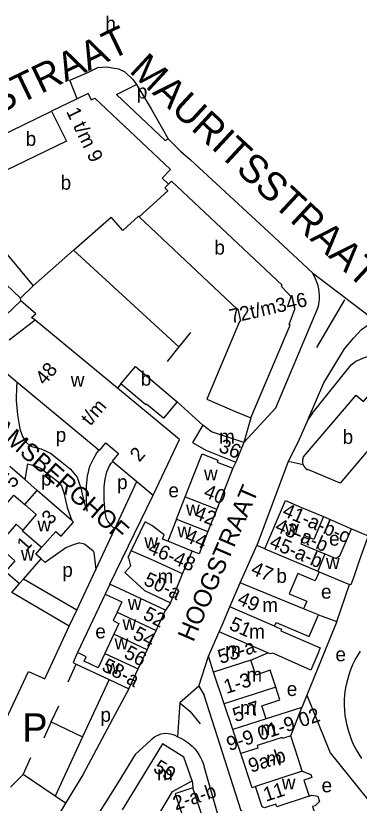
# Model space of a CAD drawing. Extents: x 159700 to 161346, y 381730 to 382922.
# Drawn here: x 160831.8 to 160928.7, y 382699.7 to 382921.8 of the extents above; entities that cross this region are included whole.
import ezdxf

# ---------------------------------------------------------------- set-up
doc = ezdxf.new("R2010")
doc.units = 0
for name, color, linetype in [('BLT_Basislijn', 7, 'Continuous'), ('BLT_Bebouwing', 7, 'Continuous'), ('BLT_Centroide', 7, 'Continuous'), ('BLT_Huisnummer', 7, 'Continuous'), ('BLT_Huisnummer_ tussenligend', 7, 'Continuous'), ('BLT_Huisnummer_reeks', 7, 'Continuous'), ('BLT_Onderdoorgang_en_onderverdeling', 7, 'Continuous'), ('BLT_Onderverdeling_panden', 7, 'Continuous'), ('BLT_Straatnaam', 7, 'Continuous'), ('BLT_Straatnaam_hoofdweg', 7, 'Continuous'), ('BLT_Tekst_parkeren', 7, 'Continuous'), ('BLT_Vlakafsluiter', 7, 'Continuous')]:
    doc.layers.add(name, color=color, linetype=linetype)

msp = doc.modelspace()

# ---------------------------------------------------------------- linework, layer by layer
at = {"layer": 'BLT_Basislijn'}
for p, q in [((160860.22, 382899.66), (160865.85, 382902.47)), ((160860.22, 382899.66), (160874.01, 382886.67)), ((160874.01, 382886.67), (160874.81, 382887.08)), ((160848.11, 382855.68), (160877.87, 382828.47)), ((160833.24, 382841.46), (160833.18, 382842.18)), ((160924.6, 382841.71), (160916.65, 382828.26)), ((160881.15, 382832.5), (160877.87, 382828.47)), ((160877.87, 382828.47), (160874.49, 382824.33)), ((160861.48, 382817.98), (160860.51, 382816.8)), ((160877.34, 382812.93), (160884.61, 382806.38)), ((160898.17, 382808.42), (160896.12, 382801.45)), ((160893.86, 382795.93), (160893.03, 382794.23)), ((160908.67, 382796.1), (160899.8, 382772.45)), ((160912.86, 382795.2), (160908.67, 382796.1)), ((160835.14, 382795.46), (160834.39, 382791.01)), ((160858.35, 382761.53), (160870.62, 382786.62)), ((160918.66, 382780.63), (160926.49, 382777.17)), ((160849.04, 382754.19), (160834.03, 382762.97)), ((160830.67, 382759.14), (160832.91, 382761.67)), ((160922.36, 382751.03), (160925.96, 382761.43)), ((160846.92, 382749.64), (160830.67, 382759.14)), ((160857.04, 382758.72), (160849.28, 382742.21)), ((160875.47, 382756.28), (160874.09, 382754.15)), ((160922.36, 382751.03), (160913.93, 382730.23)), ((160883.43, 382732.72), (160886.15, 382741.19)), ((160846.57, 382734), (160848.87, 382738.98)), ((160858.13, 382734.62), (160850.66, 382718.5)), ((160883.43, 382732.72), (160884.95, 382730.18)), ((160913.93, 382730.23), (160912.51, 382726.74)), ((160841.85, 382722.65), (160843.97, 382727.22)), ((160841.85, 382722.65), (160839.73, 382718.08)), ((160841.85, 382722.65), (160850.66, 382718.5)), ((160850.66, 382718.5), (160842.9, 382701.76)), ((160833.87, 382707.86), (160836.1, 382712.59)), ((160881.6, 382706.04), (160881.77, 382704.04)), ((160845.88, 382699.75), (160842.9, 382701.76))]:
    msp.add_line(p, q, dxfattribs=at)
for points in [[(160849.17, 382898.39), (160847.08, 382903.71), (160852.13, 382905.83), (160854.99, 382907.22), (160857.4, 382907.44), (160860.77, 382906.86), (160862.6, 382905.98), (160864.94, 382903.78), (160865.85, 382902.47)], [(160865.85, 382902.47), (160870.06, 382895.56), (160874.81, 382887.08)], [(160874.81, 382887.08), (160878.26, 382883.68), (160881.03, 382881.33), (160903.23, 382860.77), (160915.5, 382849.31)], [(160896.12, 382801.45), (160905.19, 382811.23), (160916.19, 382837.37), (160916.6, 382838.24), (160916.94, 382839.14), (160917.2, 382840.07), (160917.38, 382841.02), (160917.48, 382841.98), (160917.5, 382842.94), (160917.44, 382843.9), (160917.3, 382844.85), (160917.09, 382845.79), (160916.79, 382846.71), (160916.42, 382847.6), (160915.98, 382848.46), (160915.5, 382849.31)], [(160914.29, 382808.09), (160918.68, 382818.31), (160924.59, 382827.91), (160927.08, 382830.93), (160929.39, 382833.31), (160930.97, 382834.46), (160933.21, 382834.81), (160935.6, 382834.01)], [(160915.45, 382809.63), (160926.41, 382823.42), (160927.73, 382824.39), (160930.62, 382825.62), (160933.68, 382825.43), (160935.92, 382824.67), (160939.07, 382822.85), (160958.04, 382813.95)], [(160832.23, 382818.49), (160832.01, 382817.42), (160831.92, 382813.28), (160832.27, 382809.28), (160833, 382805.35), (160833.72, 382803.14), (160834.79, 382801.61), (160835.85, 382800.57), (160836.68, 382800.24), (160839.03, 382799.67), (160841.64, 382798.43), (160844.86, 382795.9), (160847.21, 382794.04), (160849.19, 382791.66), (160850.17, 382788.58), (160851.13, 382784.55), (160851.98, 382782.08)], [(160915.45, 382809.63), (160914.29, 382808.09), (160911.39, 382801.45), (160908.67, 382796.1)], [(160851.98, 382782.08), (160851.77, 382785.03), (160851.79, 382789.27), (160852.07, 382792.02), (160852.74, 382794.84), (160853.81, 382797.09), (160854.7, 382798.53), (160855.33, 382799.3)], [(160859.75, 382777.16), (160858.84, 382777.97), (160857.82, 382779.28), (160857.37, 382780.27), (160857.01, 382781.93), (160856.77, 382785.2), (160856.79, 382789.01), (160857.01, 382791.18), (160857.49, 382793.17), (160858.21, 382794.69), (160858.78, 382795.62), (160859.18, 382796.11)], [(160835.14, 382795.46), (160837.35, 382794.93), (160838.99, 382794.15), (160841.76, 382791.97), (160843.7, 382790.44), (160844.72, 382789.22), (160845.35, 382787.24), (160846.32, 382783.15), (160847.6, 382779.46)], [(160859.75, 382777.16), (160865.96, 382790.47)], [(160854.37, 382765.63), (160859.75, 382777.16)], [(160849.89, 382773.18), (160848.04, 382772.66), (160845.91, 382771.74), (160840.13, 382767.63), (160838.97, 382768.65)], [(160849.89, 382773.18), (160851.26, 382772.88), (160853.68, 382770.89), (160853.89, 382770.48), (160854.37, 382765.63)], [(160849.04, 382754.19), (160854.37, 382765.63)], [(160846.92, 382749.64), (160849.04, 382754.19)], [(160917.23, 382752.83), (160922.36, 382751.03)], [(160826.52, 382718.56), (160828.3, 382721.63), (160835.37, 382736.93), (160839.99, 382734.79), (160846.92, 382749.64)], [(160863.68, 382732), (160859.13, 382723.49), (160850.7, 382707.77), (160845.88, 382699.75)], [(160908.48, 382665.22), (160898.67, 382695.83), (160895.37, 382697.63), (160884.95, 382730.18)], [(160913.93, 382730.23), (160920.52, 382713.91), (160936.45, 382694.07), (160937.77, 382688.16)], [(160878.15, 382728.01), (160880.94, 382725.7), (160883.85, 382722.16)], [(160869.96, 382717.52), (160870.44, 382718), (160870.96, 382718.42), (160871.53, 382718.78), (160872.14, 382719.06), (160872.78, 382719.28), (160873.44, 382719.41), (160874.11, 382719.47), (160874.79, 382719.45), (160875.45, 382719.34), (160876.1, 382719.16), (160876.73, 382718.91), (160877.31, 382718.58), (160877.44, 382718.49)], [(160877.44, 382718.49), (160878.36, 382718.1), (160879.23, 382717.63), (160880.07, 382717.09), (160880.86, 382716.49), (160881.61, 382715.82), (160882.29, 382715.1), (160882.92, 382714.33), (160883.48, 382713.5), (160883.97, 382712.64), (160884.39, 382711.74), (160884.74, 382710.8), (160885.01, 382709.85), (160885.08, 382709.55)], [(160869.96, 382717.52), (160865.52, 382713.53), (160860.57, 382705.45), (160849.16, 382687.27)], [(160885.08, 382709.55), (160889.8, 382693.12), (160889.77, 382683.58)], [(160842.9, 382701.76), (160833.87, 382707.86), (160830.34, 382704.28)]]:
    msp.add_lwpolyline(points, dxfattribs=at)
at = {"layer": 'BLT_Bebouwing'}
for p, q in [((160849.17, 382898.39), (160841.95, 382894.9)), ((160852.24, 382899.88), (160849.17, 382898.39)), ((160852.24, 382899.88), (160853.1, 382898.1)), ((160821.83, 382885.16), (160841.95, 382894.9)), ((160848.11, 382855.68), (160858.73, 382865.03)), ((160829.39, 382854.52), (160836.71, 382845.65)), ((160836.71, 382845.65), (160848.11, 382855.68)), ((160833.18, 382842.18), (160836.71, 382845.65)), ((160860.51, 382816.8), (160837.27, 382835.99)), ((160898.17, 382808.42), (160909.26, 382834.61)), ((160825.02, 382824.49), (160832.23, 382818.49)), ((160832.23, 382818.49), (160855.33, 382799.3)), ((160878.01, 382802.37), (160860.51, 382816.8)), ((160855.44, 382799.21), (160857.25, 382801.38)), ((160857.25, 382801.38), (160860.82, 382798.41)), ((160870.62, 382786.62), (160878.01, 382802.37)), ((160896.12, 382801.45), (160893.86, 382795.93)), ((160855.33, 382799.3), (160855.44, 382799.21)), ((160860.82, 382798.41), (160859.03, 382796.24)), ((160859.03, 382796.24), (160859.18, 382796.11)), ((160859.18, 382796.11), (160865.97, 382790.48)), ((160834.39, 382791.01), (160830.12, 382794.74)), ((160893.03, 382794.23), (160890.86, 382788.71)), ((160879.65, 382786.18), (160882.1, 382792.4)), ((160837.88, 382787.96), (160834.39, 382791.01)), ((160865.97, 382790.48), (160870.62, 382786.62)), ((160890.86, 382788.71), (160888.51, 382782.7)), ((160877.17, 382779.85), (160879.65, 382786.18)), ((160888.51, 382782.7), (160886.03, 382776.37)), ((160864.41, 382770.93), (160868.37, 382779.11)), ((160870.2, 382778.05), (160868.37, 382779.11)), ((160873.64, 382775.43), (160870.2, 382778.05)), ((160877.17, 382779.85), (160874.73, 382773.64)), ((160873.18, 382774.26), (160873.64, 382775.43)), ((160874.73, 382773.64), (160873.18, 382774.26)), ((160895.16, 382761.92), (160899.8, 382772.45)), ((160902.12, 382771.45), (160899.8, 382772.45)), ((160878.9, 382764.44), (160881.61, 382770.8)), ((160928.72, 382768.1), (160928.61, 382767.78)), ((160864.28, 382766.7), (160862.61, 382764.85)), ((160862.61, 382764.85), (160868.14, 382759.76)), ((160877.92, 382762.12), (160878.9, 382764.44)), ((160858.35, 382761.53), (160857.04, 382758.72)), ((160874.09, 382754.15), (160858.35, 382761.53)), ((160875.47, 382756.28), (160877.92, 382762.12)), ((160892.23, 382755.13), (160895.16, 382761.92)), ((160857.04, 382758.72), (160861.75, 382756.54)), ((160868.14, 382759.76), (160875.47, 382756.28)), ((160861.75, 382756.54), (160860.4, 382753.66)), ((160860.4, 382753.66), (160859.26, 382751.23)), ((160871.43, 382748.49), (160874.09, 382754.15)), ((160917.23, 382752.83), (160913.03, 382754.56)), ((160859.26, 382751.23), (160860.93, 382750.44)), ((160860.93, 382750.44), (160859.52, 382747.44)), ((160904.83, 382749.66), (160906.81, 382748.81)), ((160859.52, 382747.44), (160856.97, 382742.01)), ((160868.87, 382743.05), (160871.43, 382748.49)), ((160886.15, 382741.19), (160889.18, 382748.12)), ((160866.32, 382737.62), (160868.87, 382743.05)), ((160849.28, 382742.21), (160847.98, 382739.4)), ((160856.97, 382742.01), (160855.06, 382737.95)), ((160887.63, 382736.74), (160886.15, 382741.19)), ((160898.18, 382740.1), (160902.97, 382742.18)), ((160903.71, 382741.86), (160902.97, 382742.18)), ((160904.35, 382742.06), (160903.71, 382741.86)), ((160915.02, 382737.26), (160904.35, 382742.06)), ((160917.02, 382741.92), (160915.02, 382737.26)), ((160847.98, 382739.4), (160848.87, 382738.98)), ((160848.87, 382738.98), (160858.13, 382734.62)), ((160863.68, 382732), (160866.32, 382737.62)), ((160890.62, 382727.77), (160887.63, 382736.74)), ((160858.13, 382734.62), (160863.68, 382732)), ((160893.05, 382720.51), (160890.62, 382727.77)), ((160912.51, 382726.74), (160902.46, 382723.52)), ((160909.38, 382718.75), (160912.51, 382726.74)), ((160895.31, 382713.74), (160893.05, 382720.51)), ((160911.52, 382712.38), (160909.38, 382718.75)), ((160867.49, 382707.07), (160861.82, 382697.83)), ((160875.99, 382703.02), (160881.6, 382706.04)), ((160870.51, 382693.84), (160875.99, 382703.02))]:
    msp.add_line(p, q, dxfattribs=at)
for points in [[(160853.1, 382898.1), (160854.12, 382898.57), (160875.47, 382878.43), (160873.16, 382875.99), (160874.93, 382874.31)], [(160909.26, 382834.61), (160908.93, 382834.73), (160910.54, 382839.07), (160909.91, 382842.2), (160906.68, 382845.55), (160906.93, 382845.81), (160875.77, 382875.19), (160874.93, 382874.31)], [(160866.61, 382865.14), (160866.42, 382865.31), (160862.03, 382861.28), (160858.73, 382865.03)], [(160866.61, 382865.14), (160894.24, 382839.11), (160894.49, 382839.17), (160895.24, 382835.68), (160894.96, 382835.63), (160885.69, 382813.69), (160893.57, 382810.36), (160898.17, 382808.42)], [(160816.12, 382847.48), (160821.64, 382842.33), (160826.95, 382848.01), (160833.18, 382842.18)], [(160833.24, 382841.46), (160824.68, 382833.33), (160822.77, 382835), (160813.46, 382827.98)], [(160837.27, 382835.99), (160836.31, 382836.78), (160837.5, 382837.73), (160833.24, 382841.46)], [(160861.48, 382817.98), (160865.61, 382822.94), (160877.34, 382812.93)], [(160877.34, 382812.93), (160873.5, 382808.32), (160868.72, 382812.3), (160868.55, 382812.09), (160861.48, 382817.98)], [(160912.86, 382797.04), (160913.03, 382797.4), (160927.83, 382814.85), (160929.95, 382813.06), (160931.8, 382815.18), (160936.11, 382815.99), (160938.56, 382814.57), (160939.99, 382817.01), (160958.55, 382806.46), (160958.83, 382806.99), (160961.34, 382805.55)], [(160884.61, 382806.38), (160881.7, 382801.51), (160885.48, 382799.3), (160889.22, 382797.79), (160893.86, 382795.93)], [(160896.12, 382801.45), (160887.05, 382804.45), (160884.61, 382806.38)], [(160961.34, 382805.55), (160960.68, 382804.41), (160961.34, 382804.05), (160962, 382803.4), (160962.27, 382802.48), (160962, 382801.54), (160960.46, 382798.87), (160959.8, 382799.28), (160956.35, 382793.2), (160938.1, 382803.6), (160934.31, 382803), (160923.34, 382789.98), (160914.19, 382793.84)], [(160882.1, 382792.4), (160884.39, 382798.24), (160888.87, 382796.45), (160888.68, 382795.97), (160893.03, 382794.23)], [(160912.86, 382797.04), (160912.73, 382796.63), (160912.67, 382796.21), (160912.7, 382795.78), (160912.8, 382795.36), (160912.86, 382795.2)], [(160912.86, 382795.2), (160913.07, 382794.8), (160913.35, 382794.44), (160913.69, 382794.14), (160914.07, 382793.9), (160914.19, 382793.84)], [(160847.6, 382779.46), (160837.88, 382787.96)], [(160821.73, 382785.15), (160826.46, 382781.02), (160831.32, 382786.6), (160834.37, 382783.95)], [(160902.12, 382771.45), (160907.88, 382785.16), (160912.46, 382783.18), (160918.66, 382780.63)], [(160834.37, 382783.95), (160837.61, 382781.13), (160833.79, 382776.76)], [(160918.66, 382780.63), (160915.91, 382774.09), (160913.16, 382775.24), (160912.2, 382772.93), (160919.04, 382770.06)], [(160833.79, 382776.76), (160831.91, 382778.41), (160826.69, 382772.45), (160831.6, 382768.15), (160828.96, 382765.13), (160832.91, 382761.67)], [(160839.1, 382771.82), (160843.11, 382776.42), (160844.62, 382775.1), (160848.07, 382779.05), (160847.6, 382779.46)], [(160886.03, 382776.37), (160883.54, 382770.04), (160881.61, 382770.8)], [(160919.04, 382770.06), (160922.23, 382768.72), (160923.3, 382769.71), (160926.49, 382777.17)], [(160926.49, 382777.17), (160931.19, 382775.16), (160928.72, 382768.1)], [(160838.97, 382768.65), (160837.48, 382769.95), (160839.1, 382771.82)], [(160864.28, 382766.7), (160863.68, 382768.91), (160863.49, 382769), (160864.41, 382770.93)], [(160834.03, 382762.97), (160838.97, 382768.65)], [(160928.61, 382767.78), (160927.15, 382763.59)], [(160917.39, 382765.04), (160916.3, 382762.45), (160911.36, 382764.53), (160908.96, 382758.82), (160913.94, 382756.73), (160913.03, 382754.56)], [(160917.39, 382765.04), (160925.96, 382761.43)], [(160832.91, 382761.67), (160834.03, 382762.97)], [(160927.15, 382763.59), (160926.34, 382761.3), (160925.96, 382761.43)], [(160889.18, 382748.12), (160890.02, 382750), (160892.23, 382755.13)], [(160914.59, 382746.75), (160917.23, 382752.83)], [(160904.83, 382749.66), (160905.29, 382750.7), (160914.59, 382746.75)], [(160906.81, 382748.81), (160906.6, 382748.33)], [(160906.6, 382748.33), (160917.72, 382743.54), (160917.02, 382741.92)], [(160929.46, 382712.35), (160928.65, 382713.57), (160927.91, 382714.83), (160927.23, 382716.13), (160926.63, 382717.46), (160926.11, 382718.83), (160925.65, 382720.22), (160925.28, 382721.64), (160924.98, 382723.07), (160924.76, 382724.52), (160924.62, 382725.98), (160924.56, 382727.44), (160924.58, 382728.9), (160924.68, 382730.36), (160924.86, 382731.82), (160925.12, 382733.26), (160925.46, 382734.68), (160925.87, 382736.09), (160926.36, 382737.47), (160926.93, 382738.82), (160927.57, 382740.14), (160928.27, 382741.42), (160929.05, 382742.66)], [(160855.06, 382737.95), (160851.13, 382739.8), (160851.73, 382741.06), (160849.28, 382742.21)], [(160905.2, 382732.43), (160903.62, 382737.23), (160899.57, 382735.89), (160898.18, 382740.1)], [(160902.46, 382723.52), (160901.24, 382727.23), (160906.36, 382728.92), (160905.2, 382732.43)], [(160881.6, 382706.04), (160879.27, 382712.71), (160873.26, 382716.47), (160867.49, 382707.07)], [(160899.49, 382704.43), (160898.52, 382704.1), (160895.31, 382713.74)], [(160912.66, 382708.82), (160911.52, 382712.38)], [(160912.66, 382708.82), (160915.04, 382707.82), (160915.31, 382707), (160913.11, 382706.29), (160914.6, 382701.76)], [(160881.77, 382704.04), (160877.02, 382702.47), (160876.83, 382702.41), (160881.32, 382688.83), (160874.11, 382686.15)], [(160888.32, 382684.22), (160881.77, 382704.04)], [(160905.43, 382698.76), (160905.2, 382699.48), (160901.95, 382698.43), (160901.33, 382698.76), (160899.49, 382704.43)], [(160914.6, 382701.76), (160915.32, 382701.99), (160917.02, 382701.77), (160917.52, 382700.22), (160916.29, 382699), (160915.57, 382698.77), (160917.19, 382693.78)]]:
    msp.add_lwpolyline(points, dxfattribs=at)
at = {"layer": 'BLT_Onderdoorgang_en_onderverdeling'}
msp.add_lwpolyline([(160841.95, 382894.9), (160846.18, 382886.45), (160826.02, 382876.74), (160821.83, 382885.16)], dxfattribs=at)
at = {"layer": 'BLT_Onderverdeling_panden'}
for p, q in [((160837.27, 382835.99), (160829.92, 382830.38)), ((160834.37, 382783.95), (160837.88, 382787.96)), ((160881.61, 382770.8), (160874.73, 382773.64)), ((160919.04, 382770.06), (160917, 382765.2)), ((160913.03, 382754.56), (160895.16, 382761.92)), ((160860.4, 382753.66), (160871.43, 382748.49)), ((160904.83, 382749.66), (160892.23, 382755.13)), ((160868.87, 382743.05), (160859.52, 382747.44)), ((160902.97, 382742.18), (160889.18, 382748.12)), ((160856.97, 382742.01), (160866.32, 382737.62)), ((160898.18, 382740.1), (160887.63, 382736.74)), ((160905.2, 382732.43), (160890.62, 382727.77)), ((160912.66, 382708.82), (160899.49, 382704.43)), ((160914.6, 382701.76), (160905.43, 382698.76))]:
    msp.add_line(p, q, dxfattribs=at)
for points in [[(160874.93, 382874.31), (160873.92, 382873.27), (160874.69, 382872.46), (160866.61, 382865.14)], [(160879.65, 382786.18), (160888.51, 382782.7)], [(160877.17, 382779.85), (160886.03, 382776.37)], [(160839.1, 382771.82), (160833.64, 382776.6), (160833.79, 382776.76)], [(160902.12, 382771.45), (160917, 382765.2)], [(160878.9, 382764.44), (160870.65, 382768.22), (160864.41, 382770.93)], [(160917, 382765.2), (160917.39, 382765.04)], [(160902.46, 382723.52), (160893.05, 382720.51)], [(160909.38, 382718.75), (160907.06, 382718.01), (160906.97, 382718.28), (160899.88, 382716.02), (160900.12, 382715.27), (160895.31, 382713.74)]]:
    msp.add_lwpolyline(points, dxfattribs=at)
at = {"layer": 'BLT_Vlakafsluiter'}
for p, q in [((160915.5, 382849.31), (160935.6, 382834.01)), ((160883.43, 382732.72), (160878.15, 382728.01)), ((160878.15, 382728.01), (160877.44, 382718.49)), ((160845.88, 382699.75), (160835.86, 382683.08))]:
    msp.add_line(p, q, dxfattribs=at)

# ---------------------------------------------------------------- texts
at = {"layer": 'BLT_Centroide'}
for s, p in [('h', (160857.09, 382917.63)), ('p', (160865.98, 382898.51)), ('b', (160834.61, 382885.15)), ('b', (160844.47, 382872.78)), ('b', (160887.84, 382854.5)), ('w', (160847.33, 382817.21)), ('b', (160867.08, 382817.5)), ('p', (160843.08, 382801.65)), ('b', (160924.02, 382801.09)), ('m', (160889.16, 382801.16)), ('w', (160884.92, 382790.78)), ('p', (160838.98, 382789.34)), ('p', (160860.4, 382788.32)), ('e', (160874.88, 382786.02)), ('w', (160879.88, 382780.86)), ('w', (160837.93, 382776.39)), ('w', (160907.82, 382775.42)), ('w', (160877.44, 382774.69)), ('w', (160868.1, 382771.67)), ('e', (160920.2, 382772.38)), ('w', (160833.28, 382768.11)), ('w', (160919.33, 382765.79)), ('p', (160844.94, 382763.56)), ('m', (160871.83, 382761.72)), ('b', (160905.32, 382761.88)), ('e', (160917.92, 382757.44)), ('w', (160863.45, 382754.24)), ('m', (160901.34, 382753.66)), ('w', (160861.94, 382748.57)), ('e', (160854.26, 382746.23)), ('m', (160897.65, 382746.19)), ('w', (160859.7, 382743.14)), ('m', (160890.89, 382741.04)), ('e', (160922.01, 382739.77)), ('w', (160857.25, 382736.2)), ('m', (160896.85, 382734)), ('e', (160908.27, 382729.98)), ('m', (160895.08, 382724.62)), ('p', (160855.7, 382722.71)), ('m', (160900.82, 382718.87)), ('m', (160902.46, 382710.4)), ('m', (160871.7, 382706.2)), ('w', (160906.87, 382703.62)), ('e', (160918.08, 382702.82))]:
    msp.add_text(s, height=4, dxfattribs=at).set_placement(p)
at = {"layer": 'BLT_Huisnummer'}
for s, rotation, p in [('36', 338.0986, (160888.81, 382799)), ('5', 48.391, (160831.11, 382788.39)), ('40', 338.5817, (160884.56, 382786.16)), ('3', 48.391, (160841.68, 382778.06)), ('44', 336.9813, (160879.25, 382773.64)), ('1', 48.391, (160834.71, 382770.49)), ('47', 336.46, (160897.85, 382764.48)), ('52', 332.5385, (160867.41, 382751.89)), ('51', 336.2868, (160891.77, 382748.86)), ('56', 332.5385, (160862.05, 382740.95)), ('59', 328.2919, (160870.3, 382708.89))]:
    msp.add_text(s, height=4, rotation=rotation, dxfattribs=at).set_placement(p)
at = {"layer": 'BLT_Huisnummer_ tussenligend'}
for s, rotation, p in [('42', 338.5817, (160881.89, 382780.08)), ('49', 336.3976, (160894.03, 382756.05)), ('54', 332.5385, (160864.57, 382746.31))]:
    msp.add_text(s, height=4, rotation=rotation, dxfattribs=at).set_placement(p)
at = {"layer": 'BLT_Huisnummer_reeks'}
for s, rotation, p in [('1 t/m 9', 295.7208, (160845.96, 382894.85)), ('72t/m346', 12.9215, (160892.58, 382835.03)), ('48', 49.4846, (160839.96, 382817.41)), ('t/m', 49.4846, (160852.85, 382805.95)), ('2', 49.4846, (160866.67, 382795.77)), ('41-a-b-c', 336.7984, (160906.75, 382780.88)), ('43-a-b', 336.8021, (160904.66, 382776.6)), ('45-a-b', 336.684, (160903.09, 382772.06)), ('46-48', 336.9813, (160868.81, 382770.35)), ('50-a', 334.8188, (160867.61, 382761.5)), ('53-a', 18.2689, (160889.6, 382738.98)), ('58-a', 332.5385, (160855.82, 382737.31)), ('1-3', 17.7394, (160891.24, 382730.54)), ('5-7', 18.2843, (160893.77, 382722.57)), ('9-9 01-9 02', 18.2845, (160892.05, 382714.42)), ('9a-b', 18.4532, (160898.21, 382708.28)), ('2-a-b', 18.3094, (160876.92, 382697.69)), ('11', 18.0633, (160902.4, 382700.13))]:
    msp.add_text(s, height=4, rotation=rotation, dxfattribs=at).set_placement(p)
at = {"layer": 'BLT_Straatnaam'}
for s, rotation, p in [('AMSBERGHOF', 318.8449, (160825.07, 382804.91)), ('HOOGSTRAAT', 66.684, (160881.89, 382745))]:
    msp.add_text(s, height=5, rotation=rotation, dxfattribs=at).set_placement(p)
at = {"layer": 'BLT_Straatnaam_hoofdweg'}
for s, rotation, p in [('MECKLENBURGSTRAAT', 25.714, (160752.13, 382857.96)), ('MAURITSSTRAAT', 317.1871, (160863.55, 382906.04))]:
    msp.add_text(s, height=8, rotation=rotation, dxfattribs=at).set_placement(p)
at = {"layer": 'BLT_Tekst_parkeren'}
msp.add_text('P', height=8, dxfattribs=at).set_placement((160833.65, 382717.09))

doc.saveas('drawing.dxf')
